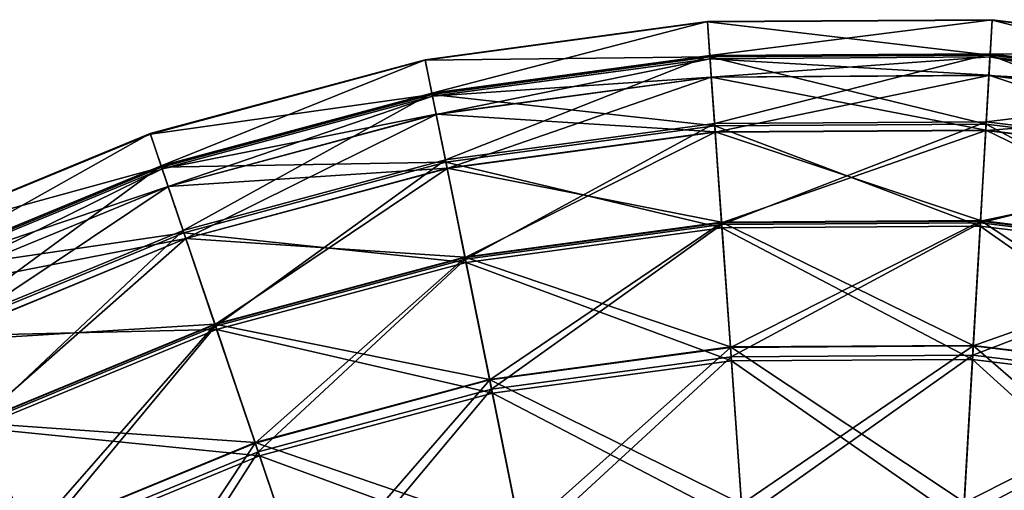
# Model space of a CAD drawing. Header units: millimetres. Extents: x 0 to 453, y 0 to 454.
# Tile 520 of 530: x 260 to 294, y 438 to 454. Entities that reach past the tile are written whole.
import ezdxf

# ---------------------------------------------------------------- set-up
doc = ezdxf.new("R2010")
doc.units = ezdxf.units.MM
doc.header["$LTSCALE"] = 25.4
doc.layers.get('0').update_dxf_attribs({"true_color": 0xff5454})

# ---------------------------------------------------------------- blocks, each defined once
blk = doc.blocks.new('KARO-V-10303.STL')
at = {"color": 7, "true_color": 0xffffff}
mesh = blk.add_polyface(dxfattribs=at)
corners = [(55.82, 217.407, 682.186), (65.306, 219.874, 672.487), (55.588, 218.558, 672.487), (65.388, 218.703, 682.186)]
mesh.append_faces([[corners[k] for k in face] for face in [(0, 1, 2), (1, 0, 3)]], dxfattribs={"vtx0": -1, "color": 7})
mesh = blk.add_polyface(dxfattribs=at)
corners = [(55.588, 218.558, 672.487), (65.307, 219.857, 662.718), (55.591, 218.542, 662.718), (65.306, 219.874, 672.487)]
mesh.append_faces([[corners[k] for k in face] for face in [(0, 1, 2), (1, 0, 3)]], dxfattribs={"vtx0": -1, "color": 7})
mesh = blk.add_polyface(dxfattribs=at)
corners = [(55.591, 218.542, 662.718), (65.392, 218.653, 653.023), (55.829, 217.358, 653.023), (65.307, 219.857, 662.718)]
mesh.append_faces([[corners[k] for k in face] for face in [(0, 1, 2), (1, 0, 3)]], dxfattribs={"vtx0": -1, "color": 7})
mesh = blk.add_polyface(dxfattribs=at)
corners = [(65.388, 218.703, 682.186), (75.112, 219.936, 672.487), (65.306, 219.874, 672.487), (75.044, 218.764, 682.186)]
mesh.append_faces([[corners[k] for k in face] for face in [(0, 1, 2), (1, 0, 3)]], dxfattribs={"vtx0": -1, "color": 7})
mesh = blk.add_polyface(dxfattribs=at)
corners = [(65.306, 219.874, 672.487), (75.111, 219.919, 662.718), (65.307, 219.857, 662.718), (75.112, 219.936, 672.487)]
mesh.append_faces([[corners[k] for k in face] for face in [(0, 1, 2), (1, 0, 3)]], dxfattribs={"vtx0": -1, "color": 7})
mesh = blk.add_polyface(dxfattribs=at)
corners = [(65.307, 219.857, 662.718), (75.041, 218.714, 653.023), (65.392, 218.653, 653.023), (75.111, 219.919, 662.718)]
mesh.append_faces([[corners[k] for k in face] for face in [(0, 1, 2), (1, 0, 3)]], dxfattribs={"vtx0": -1, "color": 7})
mesh = blk.add_polyface(dxfattribs=at)
corners = [(75.111, 219.919, 662.718), (84.619, 217.541, 653.023), (75.041, 218.714, 653.023), (84.842, 218.728, 662.718)]
mesh.append_faces([[corners[k] for k in face] for face in [(0, 1, 2), (1, 0, 3)]], dxfattribs={"vtx0": -1, "color": 7})
mesh = blk.add_polyface(dxfattribs=at)
corners = [(75.044, 218.764, 682.186), (84.845, 218.744, 672.487), (75.112, 219.936, 672.487), (84.628, 217.59, 682.186)]
mesh.append_faces([[corners[k] for k in face] for face in [(0, 1, 2), (1, 0, 3)]], dxfattribs={"vtx0": -1, "color": 7})
mesh = blk.add_polyface(dxfattribs=at)
corners = [(75.112, 219.936, 672.487), (84.842, 218.728, 662.718), (75.111, 219.919, 662.718), (84.845, 218.744, 672.487)]
mesh.append_faces([[corners[k] for k in face] for face in [(0, 1, 2), (1, 0, 3)]], dxfattribs={"vtx0": -1, "color": 7})
mesh = blk.add_polyface(dxfattribs=at)
corners = [(65.553, 216.361, 691.669), (75.044, 218.764, 682.186), (65.388, 218.703, 682.186), (74.908, 216.421, 691.669)]
mesh.append_faces([[corners[k] for k in face] for face in [(0, 1, 2), (1, 0, 3)]], dxfattribs={"vtx0": -1, "color": 7})
mesh = blk.add_polyface(dxfattribs=at)
corners = [(65.392, 218.653, 653.023), (74.904, 216.338, 643.548), (65.559, 216.278, 643.548), (75.041, 218.714, 653.023)]
mesh.append_faces([[corners[k] for k in face] for face in [(0, 1, 2), (1, 0, 3)]], dxfattribs={"vtx0": -1, "color": 7})
mesh = blk.add_polyface(dxfattribs=at)
corners = [(75.041, 218.714, 653.023), (84.179, 215.202, 643.548), (74.904, 216.338, 643.548), (84.619, 217.541, 653.023)]
mesh.append_faces([[corners[k] for k in face] for face in [(0, 1, 2), (1, 0, 3)]], dxfattribs={"vtx0": -1, "color": 7})
mesh = blk.add_polyface(dxfattribs=at)
corners = [(74.908, 216.421, 691.669), (84.628, 217.59, 682.186), (75.044, 218.764, 682.186), (84.194, 215.283, 691.669)]
mesh.append_faces([[corners[k] for k in face] for face in [(0, 1, 2), (1, 0, 3)]], dxfattribs={"vtx0": -1, "color": 7})
mesh = blk.add_polyface(dxfattribs=at)
corners = [(46.495, 214.899, 682.186), (55.588, 218.558, 672.487), (46.118, 216.011, 672.487), (55.82, 217.407, 682.186)]
mesh.append_faces([[corners[k] for k in face] for face in [(0, 1, 2), (1, 0, 3)]], dxfattribs={"vtx0": -1, "color": 7})
mesh = blk.add_polyface(dxfattribs=at)
corners = [(46.118, 216.011, 672.487), (55.591, 218.542, 662.718), (46.124, 215.995, 662.718), (55.588, 218.558, 672.487)]
mesh.append_faces([[corners[k] for k in face] for face in [(0, 1, 2), (1, 0, 3)]], dxfattribs={"vtx0": -1, "color": 7})
mesh = blk.add_polyface(dxfattribs=at)
corners = [(46.124, 215.995, 662.718), (55.829, 217.358, 653.023), (46.511, 214.851, 653.023), (55.591, 218.542, 662.718)]
mesh.append_faces([[corners[k] for k in face] for face in [(0, 1, 2), (1, 0, 3)]], dxfattribs={"vtx0": -1, "color": 7})
mesh = blk.add_polyface(dxfattribs=at)
corners = [(56.283, 215.106, 691.669), (65.388, 218.703, 682.186), (55.82, 217.407, 682.186), (65.553, 216.361, 691.669)]
mesh.append_faces([[corners[k] for k in face] for face in [(0, 1, 2), (1, 0, 3)]], dxfattribs={"vtx0": -1, "color": 7})
mesh = blk.add_polyface(dxfattribs=at)
corners = [(55.829, 217.358, 653.023), (65.559, 216.278, 643.548), (56.299, 215.025, 643.548), (65.392, 218.653, 653.023)]
mesh.append_faces([[corners[k] for k in face] for face in [(0, 1, 2), (1, 0, 3)]], dxfattribs={"vtx0": -1, "color": 7})
mesh = blk.add_polyface(dxfattribs=at)
corners = [(65.441, 217.961, 677.704), (55.841, 217.299, 667.704), (65.396, 218.592, 667.704), (55.966, 216.678, 677.704)]
mesh.append_faces([[corners[k] for k in face] for face in [(0, 1, 2), (1, 0, 3)]], dxfattribs={"vtx0": -1, "color": 7})
mesh = blk.add_polyface(dxfattribs=at)
corners = [(65.396, 218.592, 667.704), (55.967, 216.674, 657.704), (65.441, 217.956, 657.704), (55.841, 217.299, 667.704)]
mesh.append_faces([[corners[k] for k in face] for face in [(0, 1, 2), (1, 0, 3)]], dxfattribs={"vtx0": -1, "color": 7})
mesh = blk.add_polyface(dxfattribs=at)
corners = [(75.001, 218.021, 677.704), (65.396, 218.592, 667.704), (75.038, 218.653, 667.704), (65.441, 217.961, 677.704)]
mesh.append_faces([[corners[k] for k in face] for face in [(0, 1, 2), (1, 0, 3)]], dxfattribs={"vtx0": -1, "color": 7})
mesh = blk.add_polyface(dxfattribs=at)
corners = [(75.038, 218.653, 667.704), (65.441, 217.956, 657.704), (75.001, 218.017, 657.704), (65.396, 218.592, 667.704)]
mesh.append_faces([[corners[k] for k in face] for face in [(0, 1, 2), (1, 0, 3)]], dxfattribs={"vtx0": -1, "color": 7})
mesh = blk.add_polyface(dxfattribs=at)
corners = [(84.491, 216.859, 677.704), (75.038, 218.653, 667.704), (84.608, 217.481, 667.704), (75.001, 218.021, 677.704)]
mesh.append_faces([[corners[k] for k in face] for face in [(0, 1, 2), (1, 0, 3)]], dxfattribs={"vtx0": -1, "color": 7})
mesh = blk.add_polyface(dxfattribs=at)
corners = [(84.608, 217.481, 667.704), (75.001, 218.017, 657.704), (84.49, 216.855, 657.704), (75.038, 218.653, 667.704)]
mesh.append_faces([[corners[k] for k in face] for face in [(0, 1, 2), (1, 0, 3)]], dxfattribs={"vtx0": -1, "color": 7})
mesh = blk.add_polyface(dxfattribs=at)
corners = [(65.574, 216.071, 687.543), (55.966, 216.678, 677.704), (65.441, 217.961, 677.704), (56.34, 214.821, 687.543)]
mesh.append_faces([[corners[k] for k in face] for face in [(0, 1, 2), (1, 0, 3)]], dxfattribs={"vtx0": -1, "color": 7})
mesh = blk.add_polyface(dxfattribs=at)
corners = [(65.441, 217.956, 657.704), (56.342, 214.813, 647.866), (65.575, 216.063, 647.866), (55.967, 216.674, 657.704)]
mesh.append_faces([[corners[k] for k in face] for face in [(0, 1, 2), (1, 0, 3)]], dxfattribs={"vtx0": -1, "color": 7})
mesh = blk.add_polyface(dxfattribs=at)
corners = [(74.892, 216.13, 687.543), (65.441, 217.961, 677.704), (75.001, 218.021, 677.704), (65.574, 216.071, 687.543)]
mesh.append_faces([[corners[k] for k in face] for face in [(0, 1, 2), (1, 0, 3)]], dxfattribs={"vtx0": -1, "color": 7})
mesh = blk.add_polyface(dxfattribs=at)
corners = [(75.001, 218.017, 657.704), (65.575, 216.063, 647.866), (74.891, 216.122, 647.866), (65.441, 217.956, 657.704)]
mesh.append_faces([[corners[k] for k in face] for face in [(0, 1, 2), (1, 0, 3)]], dxfattribs={"vtx0": -1, "color": 7})
mesh = blk.add_polyface(dxfattribs=at)
corners = [(84.49, 216.855, 657.704), (74.891, 216.122, 647.866), (84.139, 214.989, 647.866), (75.001, 218.017, 657.704)]
mesh.append_faces([[corners[k] for k in face] for face in [(0, 1, 2), (1, 0, 3)]], dxfattribs={"vtx0": -1, "color": 7})
mesh = blk.add_polyface(dxfattribs=at)
corners = [(84.14, 214.998, 687.543), (75.001, 218.021, 677.704), (84.491, 216.859, 677.704), (74.892, 216.13, 687.543)]
mesh.append_faces([[corners[k] for k in face] for face in [(0, 1, 2), (1, 0, 3)]], dxfattribs={"vtx0": -1, "color": 7})
mesh = blk.add_polyface(dxfattribs=at)
corners = [(47.249, 212.676, 691.669), (55.82, 217.407, 682.186), (46.495, 214.899, 682.186), (56.283, 215.106, 691.669)]
mesh.append_faces([[corners[k] for k in face] for face in [(0, 1, 2), (1, 0, 3)]], dxfattribs={"vtx0": -1, "color": 7})
mesh = blk.add_polyface(dxfattribs=at)
corners = [(46.511, 214.851, 653.023), (56.299, 215.025, 643.548), (47.276, 212.597, 643.548), (55.829, 217.358, 653.023)]
mesh.append_faces([[corners[k] for k in face] for face in [(0, 1, 2), (1, 0, 3)]], dxfattribs={"vtx0": -1, "color": 7})
mesh = blk.add_polyface(dxfattribs=at)
corners = [(55.966, 216.678, 677.704), (46.531, 214.794, 667.704), (55.841, 217.299, 667.704), (46.734, 214.194, 677.704)]
mesh.append_faces([[corners[k] for k in face] for face in [(0, 1, 2), (1, 0, 3)]], dxfattribs={"vtx0": -1, "color": 7})
mesh = blk.add_polyface(dxfattribs=at)
corners = [(55.841, 217.299, 667.704), (46.735, 214.19, 657.704), (55.967, 216.674, 657.704), (46.531, 214.794, 667.704)]
mesh.append_faces([[corners[k] for k in face] for face in [(0, 1, 2), (1, 0, 3)]], dxfattribs={"vtx0": -1, "color": 7})
mesh = blk.add_polyface(dxfattribs=at)
corners = [(56.34, 214.821, 687.543), (46.734, 214.194, 677.704), (55.966, 216.678, 677.704), (47.342, 212.4, 687.543)]
mesh.append_faces([[corners[k] for k in face] for face in [(0, 1, 2), (1, 0, 3)]], dxfattribs={"vtx0": -1, "color": 7})
mesh = blk.add_polyface(dxfattribs=at)
corners = [(55.967, 216.674, 657.704), (47.345, 212.392, 647.866), (56.342, 214.813, 647.866), (46.735, 214.19, 657.704)]
mesh.append_faces([[corners[k] for k in face] for face in [(0, 1, 2), (1, 0, 3)]], dxfattribs={"vtx0": -1, "color": 7})
mesh = blk.add_polyface(dxfattribs=at)
corners = [(56.971, 211.689, 700.795), (65.553, 216.361, 691.669), (56.283, 215.106, 691.669), (65.799, 212.884, 700.795)]
mesh.append_faces([[corners[k] for k in face] for face in [(0, 1, 2), (1, 0, 3)]], dxfattribs={"vtx0": -1, "color": 7})
mesh = blk.add_polyface(dxfattribs=at)
corners = [(65.799, 212.884, 700.795), (74.908, 216.421, 691.669), (65.553, 216.361, 691.669), (74.707, 212.941, 700.795)]
mesh.append_faces([[corners[k] for k in face] for face in [(0, 1, 2), (1, 0, 3)]], dxfattribs={"vtx0": -1, "color": 7})
mesh = blk.add_polyface(dxfattribs=at)
corners = [(65.559, 216.278, 643.548), (74.701, 212.826, 634.434), (65.807, 212.77, 634.434), (74.904, 216.338, 643.548)]
mesh.append_faces([[corners[k] for k in face] for face in [(0, 1, 2), (1, 0, 3)]], dxfattribs={"vtx0": -1, "color": 7})
mesh = blk.add_polyface(dxfattribs=at)
corners = [(74.904, 216.338, 643.548), (83.528, 211.745, 634.434), (74.701, 212.826, 634.434), (84.179, 215.202, 643.548)]
mesh.append_faces([[corners[k] for k in face] for face in [(0, 1, 2), (1, 0, 3)]], dxfattribs={"vtx0": -1, "color": 7})
mesh = blk.add_polyface(dxfattribs=at)
corners = [(74.707, 212.941, 700.795), (84.194, 215.283, 691.669), (74.908, 216.421, 691.669), (83.55, 211.858, 700.795)]
mesh.append_faces([[corners[k] for k in face] for face in [(0, 1, 2), (1, 0, 3)]], dxfattribs={"vtx0": -1, "color": 7})
mesh = blk.add_polyface(dxfattribs=at)
corners = [(37.568, 211.219, 682.186), (46.118, 216.011, 672.487), (37.052, 212.273, 672.487), (46.495, 214.899, 682.186)]
mesh.append_faces([[corners[k] for k in face] for face in [(0, 1, 2), (1, 0, 3)]], dxfattribs={"vtx0": -1, "color": 7})
mesh = blk.add_polyface(dxfattribs=at)
corners = [(37.052, 212.273, 672.487), (46.124, 215.995, 662.718), (37.059, 212.258, 662.718), (46.118, 216.011, 672.487)]
mesh.append_faces([[corners[k] for k in face] for face in [(0, 1, 2), (1, 0, 3)]], dxfattribs={"vtx0": -1, "color": 7})
mesh = blk.add_polyface(dxfattribs=at)
corners = [(37.059, 212.258, 662.718), (46.511, 214.851, 653.023), (37.59, 211.173, 653.023), (46.124, 215.995, 662.718)]
mesh.append_faces([[corners[k] for k in face] for face in [(0, 1, 2), (1, 0, 3)]], dxfattribs={"vtx0": -1, "color": 7})
mesh = blk.add_polyface(dxfattribs=at)
corners = [(56.299, 215.025, 643.548), (65.807, 212.77, 634.434), (56.994, 211.576, 634.434), (65.559, 216.278, 643.548)]
mesh.append_faces([[corners[k] for k in face] for face in [(0, 1, 2), (1, 0, 3)]], dxfattribs={"vtx0": -1, "color": 7})
mesh = blk.add_polyface(dxfattribs=at)
corners = [(65.794, 212.955, 697.063), (56.34, 214.821, 687.543), (65.574, 216.071, 687.543), (56.957, 211.758, 697.063)]
mesh.append_faces([[corners[k] for k in face] for face in [(0, 1, 2), (1, 0, 3)]], dxfattribs={"vtx0": -1, "color": 7})
mesh = blk.add_polyface(dxfattribs=at)
corners = [(65.575, 216.063, 647.866), (56.959, 211.746, 638.347), (65.795, 212.942, 638.347), (56.342, 214.813, 647.866)]
mesh.append_faces([[corners[k] for k in face] for face in [(0, 1, 2), (1, 0, 3)]], dxfattribs={"vtx0": -1, "color": 7})
mesh = blk.add_polyface(dxfattribs=at)
corners = [(74.711, 213.012, 697.063), (65.574, 216.071, 687.543), (74.892, 216.13, 687.543), (65.794, 212.955, 697.063)]
mesh.append_faces([[corners[k] for k in face] for face in [(0, 1, 2), (1, 0, 3)]], dxfattribs={"vtx0": -1, "color": 7})
mesh = blk.add_polyface(dxfattribs=at)
corners = [(74.891, 216.122, 647.866), (65.795, 212.942, 638.347), (74.711, 212.999, 638.347), (65.575, 216.063, 647.866)]
mesh.append_faces([[corners[k] for k in face] for face in [(0, 1, 2), (1, 0, 3)]], dxfattribs={"vtx0": -1, "color": 7})
mesh = blk.add_polyface(dxfattribs=at)
corners = [(83.563, 211.927, 697.063), (74.892, 216.13, 687.543), (84.14, 214.998, 687.543), (74.711, 213.012, 697.063)]
mesh.append_faces([[corners[k] for k in face] for face in [(0, 1, 2), (1, 0, 3)]], dxfattribs={"vtx0": -1, "color": 7})
mesh = blk.add_polyface(dxfattribs=at)
corners = [(84.139, 214.989, 647.866), (74.711, 212.999, 638.347), (83.56, 211.915, 638.347), (74.891, 216.122, 647.866)]
mesh.append_faces([[corners[k] for k in face] for face in [(0, 1, 2), (1, 0, 3)]], dxfattribs={"vtx0": -1, "color": 7})
mesh = blk.add_polyface(dxfattribs=at)
corners = [(48.368, 209.375, 700.795), (56.283, 215.106, 691.669), (47.249, 212.676, 691.669), (56.971, 211.689, 700.795)]
mesh.append_faces([[corners[k] for k in face] for face in [(0, 1, 2), (1, 0, 3)]], dxfattribs={"vtx0": -1, "color": 7})
mesh = blk.add_polyface(dxfattribs=at)
corners = [(47.276, 212.597, 643.548), (56.994, 211.576, 634.434), (48.405, 209.266, 634.434), (56.299, 215.025, 643.548)]
mesh.append_faces([[corners[k] for k in face] for face in [(0, 1, 2), (1, 0, 3)]], dxfattribs={"vtx0": -1, "color": 7})
mesh = blk.add_polyface(dxfattribs=at)
corners = [(38.6, 209.11, 691.669), (46.495, 214.899, 682.186), (37.568, 211.219, 682.186), (47.249, 212.676, 691.669)]
mesh.append_faces([[corners[k] for k in face] for face in [(0, 1, 2), (1, 0, 3)]], dxfattribs={"vtx0": -1, "color": 7})
mesh = blk.add_polyface(dxfattribs=at)
corners = [(37.59, 211.173, 653.023), (47.276, 212.597, 643.548), (38.637, 209.035, 643.548), (46.511, 214.851, 653.023)]
mesh.append_faces([[corners[k] for k in face] for face in [(0, 1, 2), (1, 0, 3)]], dxfattribs={"vtx0": -1, "color": 7})
mesh = blk.add_polyface(dxfattribs=at)
corners = [(46.531, 214.794, 667.704), (37.897, 210.546, 657.704), (46.735, 214.19, 657.704), (37.617, 211.119, 667.704)]
mesh.append_faces([[corners[k] for k in face] for face in [(0, 1, 2), (1, 0, 3)]], dxfattribs={"vtx0": -1, "color": 7})
mesh = blk.add_polyface(dxfattribs=at)
corners = [(46.734, 214.194, 677.704), (37.617, 211.119, 667.704), (46.531, 214.794, 667.704), (37.895, 210.55, 677.704)]
mesh.append_faces([[corners[k] for k in face] for face in [(0, 1, 2), (1, 0, 3)]], dxfattribs={"vtx0": -1, "color": 7})
mesh = blk.add_polyface(dxfattribs=at)
corners = [(56.957, 211.758, 697.063), (47.342, 212.4, 687.543), (56.34, 214.821, 687.543), (48.346, 209.442, 697.063)]
mesh.append_faces([[corners[k] for k in face] for face in [(0, 1, 2), (1, 0, 3)]], dxfattribs={"vtx0": -1, "color": 7})
mesh = blk.add_polyface(dxfattribs=at)
corners = [(56.342, 214.813, 647.866), (48.35, 209.43, 638.347), (56.959, 211.746, 638.347), (47.345, 212.392, 647.866)]
mesh.append_faces([[corners[k] for k in face] for face in [(0, 1, 2), (1, 0, 3)]], dxfattribs={"vtx0": -1, "color": 7})
mesh = blk.add_polyface(dxfattribs=at)
corners = [(47.342, 212.4, 687.543), (37.895, 210.55, 677.704), (46.734, 214.194, 677.704), (38.728, 208.849, 687.543)]
mesh.append_faces([[corners[k] for k in face] for face in [(0, 1, 2), (1, 0, 3)]], dxfattribs={"vtx0": -1, "color": 7})
mesh = blk.add_polyface(dxfattribs=at)
corners = [(46.735, 214.19, 657.704), (38.731, 208.841, 647.866), (47.345, 212.392, 647.866), (37.897, 210.546, 657.704)]
mesh.append_faces([[corners[k] for k in face] for face in [(0, 1, 2), (1, 0, 3)]], dxfattribs={"vtx0": -1, "color": 7})
mesh = blk.add_polyface(dxfattribs=at)
corners = [(66.097, 208.661, 706.111), (56.957, 211.758, 697.063), (65.794, 212.955, 697.063), (57.807, 207.539, 706.111)]
mesh.append_faces([[corners[k] for k in face] for face in [(0, 1, 2), (1, 0, 3)]], dxfattribs={"vtx0": -1, "color": 7})
mesh = blk.add_polyface(dxfattribs=at)
corners = [(65.795, 212.942, 638.347), (57.81, 207.523, 629.3), (66.098, 208.645, 629.3), (56.959, 211.746, 638.347)]
mesh.append_faces([[corners[k] for k in face] for face in [(0, 1, 2), (1, 0, 3)]], dxfattribs={"vtx0": -1, "color": 7})
mesh = blk.add_polyface(dxfattribs=at)
corners = [(74.463, 208.715, 706.111), (65.794, 212.955, 697.063), (74.711, 213.012, 697.063), (66.097, 208.661, 706.111)]
mesh.append_faces([[corners[k] for k in face] for face in [(0, 1, 2), (1, 0, 3)]], dxfattribs={"vtx0": -1, "color": 7})
mesh = blk.add_polyface(dxfattribs=at)
corners = [(74.711, 212.999, 638.347), (66.098, 208.645, 629.3), (74.462, 208.698, 629.3), (65.795, 212.942, 638.347)]
mesh.append_faces([[corners[k] for k in face] for face in [(0, 1, 2), (1, 0, 3)]], dxfattribs={"vtx0": -1, "color": 7})
mesh = blk.add_polyface(dxfattribs=at)
corners = [(83.56, 211.915, 638.347), (74.462, 208.698, 629.3), (82.764, 207.681, 629.3), (74.711, 212.999, 638.347)]
mesh.append_faces([[corners[k] for k in face] for face in [(0, 1, 2), (1, 0, 3)]], dxfattribs={"vtx0": -1, "color": 7})
mesh = blk.add_polyface(dxfattribs=at)
corners = [(82.767, 207.698, 706.111), (74.711, 213.012, 697.063), (83.563, 211.927, 697.063), (74.463, 208.715, 706.111)]
mesh.append_faces([[corners[k] for k in face] for face in [(0, 1, 2), (1, 0, 3)]], dxfattribs={"vtx0": -1, "color": 7})
mesh = blk.add_polyface(dxfattribs=at)
corners = [(40.132, 205.979, 700.795), (47.249, 212.676, 691.669), (38.6, 209.11, 691.669), (48.368, 209.375, 700.795)]
mesh.append_faces([[corners[k] for k in face] for face in [(0, 1, 2), (1, 0, 3)]], dxfattribs={"vtx0": -1, "color": 7})
mesh = blk.add_polyface(dxfattribs=at)
corners = [(57.873, 207.207, 709.429), (65.799, 212.884, 700.795), (56.971, 211.689, 700.795), (66.121, 208.323, 709.429)]
mesh.append_faces([[corners[k] for k in face] for face in [(0, 1, 2), (1, 0, 3)]], dxfattribs={"vtx0": -1, "color": 7})
mesh = blk.add_polyface(dxfattribs=at)
corners = [(56.994, 211.576, 634.434), (66.131, 208.179, 625.816), (57.902, 207.065, 625.816), (65.807, 212.77, 634.434)]
mesh.append_faces([[corners[k] for k in face] for face in [(0, 1, 2), (1, 0, 3)]], dxfattribs={"vtx0": -1, "color": 7})
mesh = blk.add_polyface(dxfattribs=at)
corners = [(66.121, 208.323, 709.429), (74.707, 212.941, 700.795), (65.799, 212.884, 700.795), (74.443, 208.376, 709.429)]
mesh.append_faces([[corners[k] for k in face] for face in [(0, 1, 2), (1, 0, 3)]], dxfattribs={"vtx0": -1, "color": 7})
mesh = blk.add_polyface(dxfattribs=at)
corners = [(65.807, 212.77, 634.434), (74.435, 208.232, 625.816), (66.131, 208.179, 625.816), (74.701, 212.826, 634.434)]
mesh.append_faces([[corners[k] for k in face] for face in [(0, 1, 2), (1, 0, 3)]], dxfattribs={"vtx0": -1, "color": 7})
mesh = blk.add_polyface(dxfattribs=at)
corners = [(74.701, 212.826, 634.434), (82.677, 207.222, 625.816), (74.435, 208.232, 625.816), (83.528, 211.745, 634.434)]
mesh.append_faces([[corners[k] for k in face] for face in [(0, 1, 2), (1, 0, 3)]], dxfattribs={"vtx0": -1, "color": 7})
mesh = blk.add_polyface(dxfattribs=at)
corners = [(74.443, 208.376, 709.429), (83.55, 211.858, 700.795), (74.707, 212.941, 700.795), (82.704, 207.364, 709.429)]
mesh.append_faces([[corners[k] for k in face] for face in [(0, 1, 2), (1, 0, 3)]], dxfattribs={"vtx0": -1, "color": 7})
mesh = blk.add_polyface(dxfattribs=at)
corners = [(38.637, 209.035, 643.548), (48.405, 209.266, 634.434), (40.183, 205.876, 634.434), (47.276, 212.597, 643.548)]
mesh.append_faces([[corners[k] for k in face] for face in [(0, 1, 2), (1, 0, 3)]], dxfattribs={"vtx0": -1, "color": 7})
mesh = blk.add_polyface(dxfattribs=at)
corners = [(48.346, 209.442, 697.063), (38.728, 208.849, 687.543), (47.342, 212.4, 687.543), (40.101, 206.043, 697.063)]
mesh.append_faces([[corners[k] for k in face] for face in [(0, 1, 2), (1, 0, 3)]], dxfattribs={"vtx0": -1, "color": 7})
mesh = blk.add_polyface(dxfattribs=at)
corners = [(47.345, 212.392, 647.866), (40.107, 206.032, 638.347), (48.35, 209.43, 638.347), (38.731, 208.841, 647.866)]
mesh.append_faces([[corners[k] for k in face] for face in [(0, 1, 2), (1, 0, 3)]], dxfattribs={"vtx0": -1, "color": 7})
mesh = blk.add_polyface(dxfattribs=at)
corners = [(57.807, 207.539, 706.111), (48.346, 209.442, 697.063), (56.957, 211.758, 697.063), (49.728, 205.366, 706.111)]
mesh.append_faces([[corners[k] for k in face] for face in [(0, 1, 2), (1, 0, 3)]], dxfattribs={"vtx0": -1, "color": 7})
mesh = blk.add_polyface(dxfattribs=at)
corners = [(56.959, 211.746, 638.347), (49.733, 205.35, 629.3), (57.81, 207.523, 629.3), (48.35, 209.43, 638.347)]
mesh.append_faces([[corners[k] for k in face] for face in [(0, 1, 2), (1, 0, 3)]], dxfattribs={"vtx0": -1, "color": 7})
mesh = blk.add_polyface(dxfattribs=at)
corners = [(49.837, 205.045, 709.429), (56.971, 211.689, 700.795), (48.368, 209.375, 700.795), (57.873, 207.207, 709.429)]
mesh.append_faces([[corners[k] for k in face] for face in [(0, 1, 2), (1, 0, 3)]], dxfattribs={"vtx0": -1, "color": 7})
mesh = blk.add_polyface(dxfattribs=at)
corners = [(48.405, 209.266, 634.434), (57.902, 207.065, 625.816), (49.883, 204.907, 625.816), (56.994, 211.576, 634.434)]
mesh.append_faces([[corners[k] for k in face] for face in [(0, 1, 2), (1, 0, 3)]], dxfattribs={"vtx0": -1, "color": 7})
mesh = blk.add_polyface(dxfattribs=at)
corners = [(49.728, 205.366, 706.111), (40.101, 206.043, 697.063), (48.346, 209.442, 697.063), (41.993, 202.177, 706.111)]
mesh.append_faces([[corners[k] for k in face] for face in [(0, 1, 2), (1, 0, 3)]], dxfattribs={"vtx0": -1, "color": 7})
mesh = blk.add_polyface(dxfattribs=at)
corners = [(48.35, 209.43, 638.347), (42, 202.162, 629.3), (49.733, 205.35, 629.3), (40.107, 206.032, 638.347)]
mesh.append_faces([[corners[k] for k in face] for face in [(0, 1, 2), (1, 0, 3)]], dxfattribs={"vtx0": -1, "color": 7})
mesh = blk.add_polyface(dxfattribs=at)
corners = [(42.142, 201.872, 709.429), (48.368, 209.375, 700.795), (40.132, 205.979, 700.795), (49.837, 205.045, 709.429)]
mesh.append_faces([[corners[k] for k in face] for face in [(0, 1, 2), (1, 0, 3)]], dxfattribs={"vtx0": -1, "color": 7})
mesh = blk.add_polyface(dxfattribs=at)
corners = [(40.183, 205.876, 634.434), (49.883, 204.907, 625.816), (42.206, 201.742, 625.816), (48.405, 209.266, 634.434)]
mesh.append_faces([[corners[k] for k in face] for face in [(0, 1, 2), (1, 0, 3)]], dxfattribs={"vtx0": -1, "color": 7})
mesh = blk.add_polyface(dxfattribs=at)
corners = [(66.478, 203.26, 714.542), (57.807, 207.539, 706.111), (66.097, 208.661, 706.111), (58.875, 202.231, 714.542)]
mesh.append_faces([[corners[k] for k in face] for face in [(0, 1, 2), (1, 0, 3)]], dxfattribs={"vtx0": -1, "color": 7})
mesh = blk.add_polyface(dxfattribs=at)
corners = [(66.098, 208.645, 629.3), (58.879, 202.211, 620.872), (66.48, 203.24, 620.872), (57.81, 207.523, 629.3)]
mesh.append_faces([[corners[k] for k in face] for face in [(0, 1, 2), (1, 0, 3)]], dxfattribs={"vtx0": -1, "color": 7})
mesh = blk.add_polyface(dxfattribs=at)
corners = [(74.15, 203.309, 714.542), (66.097, 208.661, 706.111), (74.463, 208.715, 706.111), (66.478, 203.26, 714.542)]
mesh.append_faces([[corners[k] for k in face] for face in [(0, 1, 2), (1, 0, 3)]], dxfattribs={"vtx0": -1, "color": 7})
mesh = blk.add_polyface(dxfattribs=at)
corners = [(74.462, 208.698, 629.3), (66.48, 203.24, 620.872), (74.149, 203.289, 620.872), (66.098, 208.645, 629.3)]
mesh.append_faces([[corners[k] for k in face] for face in [(0, 1, 2), (1, 0, 3)]], dxfattribs={"vtx0": -1, "color": 7})
mesh = blk.add_polyface(dxfattribs=at)
corners = [(82.764, 207.681, 629.3), (74.149, 203.289, 620.872), (81.762, 202.357, 620.872), (74.462, 208.698, 629.3)]
mesh.append_faces([[corners[k] for k in face] for face in [(0, 1, 2), (1, 0, 3)]], dxfattribs={"vtx0": -1, "color": 7})
mesh = blk.add_polyface(dxfattribs=at)
corners = [(81.766, 202.376, 714.542), (74.463, 208.715, 706.111), (82.767, 207.698, 706.111), (74.15, 203.309, 714.542)]
mesh.append_faces([[corners[k] for k in face] for face in [(0, 1, 2), (1, 0, 3)]], dxfattribs={"vtx0": -1, "color": 7})
mesh = blk.add_polyface(dxfattribs=at)
corners = [(58.977, 201.726, 717.44), (66.121, 208.323, 709.429), (57.873, 207.207, 709.429), (66.514, 202.747, 717.44)]
mesh.append_faces([[corners[k] for k in face] for face in [(0, 1, 2), (1, 0, 3)]], dxfattribs={"vtx0": -1, "color": 7})
mesh = blk.add_polyface(dxfattribs=at)
corners = [(66.514, 202.747, 717.44), (74.443, 208.376, 709.429), (66.121, 208.323, 709.429), (74.121, 202.795, 717.44)]
mesh.append_faces([[corners[k] for k in face] for face in [(0, 1, 2), (1, 0, 3)]], dxfattribs={"vtx0": -1, "color": 7})
mesh = blk.add_polyface(dxfattribs=at)
corners = [(66.131, 208.179, 625.816), (74.111, 202.623, 617.824), (66.527, 202.575, 617.824), (74.435, 208.232, 625.816)]
mesh.append_faces([[corners[k] for k in face] for face in [(0, 1, 2), (1, 0, 3)]], dxfattribs={"vtx0": -1, "color": 7})
mesh = blk.add_polyface(dxfattribs=at)
corners = [(74.435, 208.232, 625.816), (81.638, 201.701, 617.824), (74.111, 202.623, 617.824), (82.677, 207.222, 625.816)]
mesh.append_faces([[corners[k] for k in face] for face in [(0, 1, 2), (1, 0, 3)]], dxfattribs={"vtx0": -1, "color": 7})
mesh = blk.add_polyface(dxfattribs=at)
corners = [(74.121, 202.795, 717.44), (82.704, 207.364, 709.429), (74.443, 208.376, 709.429), (81.67, 201.87, 717.44)]
mesh.append_faces([[corners[k] for k in face] for face in [(0, 1, 2), (1, 0, 3)]], dxfattribs={"vtx0": -1, "color": 7})
mesh = blk.add_polyface(dxfattribs=at)
corners = [(57.902, 207.065, 625.816), (66.527, 202.575, 617.824), (59.011, 201.557, 617.824), (66.131, 208.179, 625.816)]
mesh.append_faces([[corners[k] for k in face] for face in [(0, 1, 2), (1, 0, 3)]], dxfattribs={"vtx0": -1, "color": 7})
mesh = blk.add_polyface(dxfattribs=at)
corners = [(58.875, 202.231, 714.542), (49.728, 205.366, 706.111), (57.807, 207.539, 706.111), (51.467, 200.238, 714.542)]
mesh.append_faces([[corners[k] for k in face] for face in [(0, 1, 2), (1, 0, 3)]], dxfattribs={"vtx0": -1, "color": 7})
mesh = blk.add_polyface(dxfattribs=at)
corners = [(57.81, 207.523, 629.3), (51.473, 200.219, 620.872), (58.879, 202.211, 620.872), (49.733, 205.35, 629.3)]
mesh.append_faces([[corners[k] for k in face] for face in [(0, 1, 2), (1, 0, 3)]], dxfattribs={"vtx0": -1, "color": 7})
mesh = blk.add_polyface(dxfattribs=at)
corners = [(51.632, 199.75, 717.44), (57.873, 207.207, 709.429), (49.837, 205.045, 709.429), (58.977, 201.726, 717.44)]
mesh.append_faces([[corners[k] for k in face] for face in [(0, 1, 2), (1, 0, 3)]], dxfattribs={"vtx0": -1, "color": 7})
mesh = blk.add_polyface(dxfattribs=at)
corners = [(49.883, 204.907, 625.816), (59.011, 201.557, 617.824), (51.687, 199.587, 617.824), (57.902, 207.065, 625.816)]
mesh.append_faces([[corners[k] for k in face] for face in [(0, 1, 2), (1, 0, 3)]], dxfattribs={"vtx0": -1, "color": 7})
mesh = blk.add_polyface(dxfattribs=at)
corners = [(41.993, 202.177, 706.111), (32.359, 201.617, 697.063), (40.101, 206.043, 697.063), (34.73, 198.025, 706.111)]
mesh.append_faces([[corners[k] for k in face] for face in [(0, 1, 2), (1, 0, 3)]], dxfattribs={"vtx0": -1, "color": 7})
mesh = blk.add_polyface(dxfattribs=at)
corners = [(40.107, 206.032, 638.347), (34.739, 198.012, 629.3), (42, 202.162, 629.3), (32.366, 201.607, 638.347)]
mesh.append_faces([[corners[k] for k in face] for face in [(0, 1, 2), (1, 0, 3)]], dxfattribs={"vtx0": -1, "color": 7})
mesh = blk.add_polyface(dxfattribs=at)
corners = [(34.917, 197.742, 709.429), (40.132, 205.979, 700.795), (32.398, 201.558, 700.795), (42.142, 201.872, 709.429)]
mesh.append_faces([[corners[k] for k in face] for face in [(0, 1, 2), (1, 0, 3)]], dxfattribs={"vtx0": -1, "color": 7})
mesh = blk.add_polyface(dxfattribs=at)
corners = [(32.461, 201.462, 634.434), (42.206, 201.742, 625.816), (34.996, 197.622, 625.816), (40.183, 205.876, 634.434)]
mesh.append_faces([[corners[k] for k in face] for face in [(0, 1, 2), (1, 0, 3)]], dxfattribs={"vtx0": -1, "color": 7})
mesh = blk.add_polyface(dxfattribs=at)
corners = [(51.467, 200.238, 714.542), (41.993, 202.177, 706.111), (49.728, 205.366, 706.111), (44.374, 197.313, 714.542)]
mesh.append_faces([[corners[k] for k in face] for face in [(0, 1, 2), (1, 0, 3)]], dxfattribs={"vtx0": -1, "color": 7})
mesh = blk.add_polyface(dxfattribs=at)
corners = [(49.733, 205.35, 629.3), (44.382, 197.295, 620.872), (51.473, 200.219, 620.872), (42, 202.162, 629.3)]
mesh.append_faces([[corners[k] for k in face] for face in [(0, 1, 2), (1, 0, 3)]], dxfattribs={"vtx0": -1, "color": 7})
mesh = blk.add_polyface(dxfattribs=at)
corners = [(44.6, 196.851, 717.44), (49.837, 205.045, 709.429), (42.142, 201.872, 709.429), (51.632, 199.75, 717.44)]
mesh.append_faces([[corners[k] for k in face] for face in [(0, 1, 2), (1, 0, 3)]], dxfattribs={"vtx0": -1, "color": 7})
mesh = blk.add_polyface(dxfattribs=at)
corners = [(42.206, 201.742, 625.816), (51.687, 199.587, 617.824), (44.676, 196.696, 617.824), (49.883, 204.907, 625.816)]
mesh.append_faces([[corners[k] for k in face] for face in [(0, 1, 2), (1, 0, 3)]], dxfattribs={"vtx0": -1, "color": 7})

msp = doc.modelspace()

# ---------------------------------------------------------------- block references
at = {"color": 0}
msp.add_blockref('KARO-V-10303.STL', (218.033, 234.202, -17.81), dxfattribs=at)

doc.saveas('drawing.dxf')
